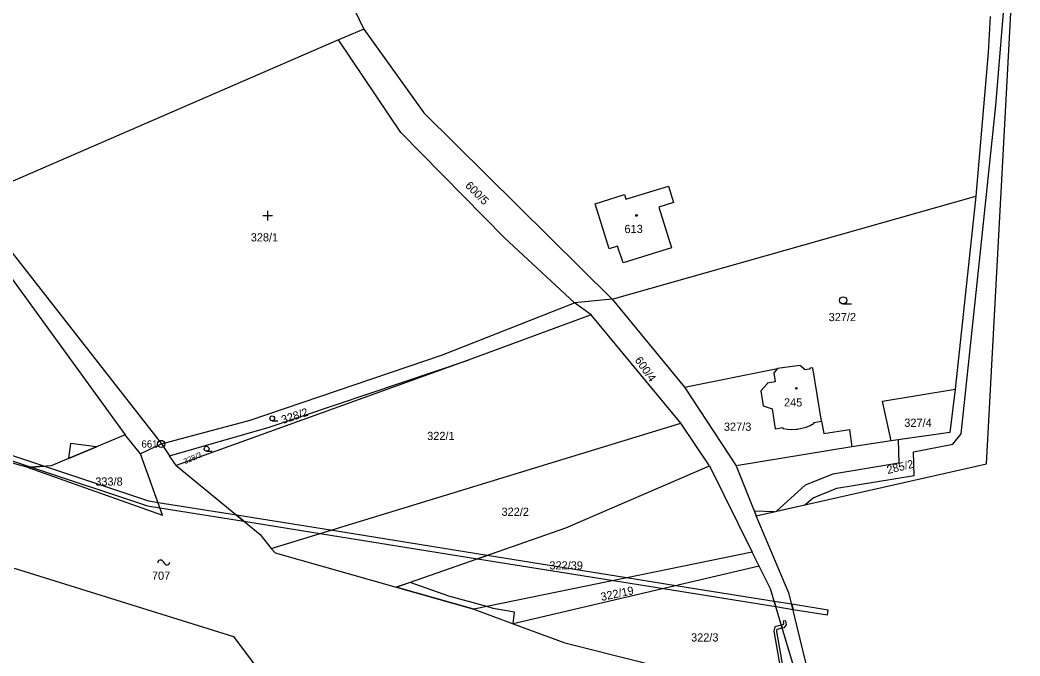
# Model space of a CAD drawing. Extents: x -758582 to -751794, y -998770 to -994350.
# Drawn here: x -755650.6 to -755442.9, y -994929.3 to -994797.3 of the extents above; entities that cross this region are included whole.
import ezdxf

# ---------------------------------------------------------------- set-up
doc = ezdxf.new("R2010")
doc.units = 0
for name, color, linetype in [('Hranice parcel', 7, 'Continuous'), ('Parcelní čísla', 7, 'Continuous'), ('Věcná břemena k části', 7, 'Continuous'), ('Značky bodu BP', 7, 'Continuous'), ('Značky budov', 7, 'Continuous'), ('Značky kultur', 7, 'Continuous')]:
    doc.layers.add(name, color=color, linetype=linetype)

msp = doc.modelspace()

# ---------------------------------------------------------------- linework, layer by layer
at = {"layer": 'Hranice parcel'}
for p, q in [((-755597.44, -994760.96), (-755579.23, -994799.16)), ((-755579.23, -994799.16), (-755584.49, -994801.38)), ((-755584.49, -994801.38), (-755668.84, -994837.94)), ((-755527.64, -994855.23), (-755452.09, -994833.86)), ((-755655, -994847.35), (-755628.81, -994883.42)), ((-755527.64, -994855.23), (-755535.43, -994856)), ((-755527.64, -994855.23), (-755512.59, -994873.5)), ((-755532, -994858.46), (-755535.43, -994856)), ((-755532, -994858.46), (-755557.54, -994867.87)), ((-755513.41, -994880.95), (-755532, -994858.46)), ((-755557.54, -994867.87), (-755618.19, -994889.78)), ((-755512.59, -994873.5), (-755493.29, -994869.6)), ((-755512.59, -994873.5), (-755501.9, -994889.85)), ((-755598.44, -994907), (-755513.41, -994880.95)), ((-755507.44, -994889.82), (-755513.41, -994880.95)), ((-755625.61, -994887.38), (-755628.81, -994883.42)), ((-755469.72, -994884.64), (-755477.86, -994885.9)), ((-755621.26, -994885.26), (-755625.61, -994887.38)), ((-755621.26, -994885.26), (-755619.56, -994887.75)), ((-755477.86, -994885.9), (-755501.9, -994889.85)), ((-755618.19, -994889.78), (-755619.56, -994887.75)), ((-755507.44, -994889.82), (-755498.54, -994907.73)), ((-755501.9, -994889.85), (-755497.73, -994900.22)), ((-755498.54, -994907.73), (-755556.36, -994919.62)), ((-755497.09, -994910.67), (-755498.54, -994907.73)), ((-755497.09, -994910.67), (-755548.22, -994922.64)), ((-755556.36, -994919.62), (-755572.47, -994915.06)), ((-755556.36, -994919.62), (-755548.22, -994922.64)), ((-755548.22, -994922.64), (-755537.46, -994926.62))]:
    msp.add_line(p, q, dxfattribs=at)
for points in [[(-755497.73, -994900.22), (-755449.93, -994889.41), (-755442.94, -994759.85), (-755443.29, -994710.07)], [(-755449.13, -994796.54), (-755449.57, -994803.98), (-755452.09, -994833.86)], [(-755579.23, -994799.16), (-755566.73, -994816.54), (-755527.64, -994855.23)], [(-755535.43, -994856), (-755550.01, -994842.48), (-755571.55, -994820.6), (-755584.49, -994801.38)], [(-755528.23, -994844.75), (-755531.16, -994835.4), (-755525.1, -994833.52), (-755524.79, -994834.45), (-755515.97, -994831.73), (-755514.91, -994835.17), (-755517.96, -994836.11), (-755515.35, -994844.54), (-755525.38, -994847.67), (-755526.5, -994844.21), (-755528.23, -994844.75)], [(-755452.09, -994833.86), (-755452.38, -994836.45), (-755456.39, -994873.91)], [(-755668.84, -994837.94), (-755652.27, -994845.64), (-755621.26, -994885.26)], [(-755621.26, -994885.26), (-755602.83, -994880.37), (-755562.88, -994866.78), (-755535.43, -994856)], [(-755619.56, -994887.75), (-755598.85, -994881.79), (-755557.54, -994867.87)], [(-755493.29, -994869.6), (-755494.08, -994870.55), (-755493.82, -994872.42), (-755495.48, -994872.67), (-755495.45, -994872.82), (-755496.74, -994874.24), (-755496.25, -994877.38), (-755494.42, -994877.99), (-755493.77, -994882.16), (-755492.19, -994881.9), (-755492.16, -994882.06)], [(-755484.17, -994880.57), (-755485.99, -994869.5), (-755486.59, -994869.59), (-755486.57, -994869.75), (-755487.67, -994869.91), (-755487.69, -994869.75), (-755488.66, -994869.03), (-755493.29, -994869.6)], [(-755469.72, -994884.64), (-755471.49, -994876.38), (-755456.39, -994873.91)], [(-755456.39, -994873.91), (-755457.54, -994882.95), (-755469.72, -994884.64)], [(-755485.71, -994880.99), (-755485.74, -994880.83), (-755484.17, -994880.57)], [(-755484.17, -994880.57), (-755483.65, -994883.14), (-755478.38, -994882.31), (-755477.86, -994885.9)], [(-755648.91, -994890.16), (-755671.27, -994884.03), (-755679.24, -994881.84)], [(-755492.16, -994882.06), (-755491.25, -994882.22), (-755490.33, -994882.28), (-755489.41, -994882.25), (-755489.16, -994882.22), (-755488.25, -994882.05), (-755487.37, -994881.79), (-755486.52, -994881.44), (-755485.71, -994880.99)], [(-755628.81, -994883.42), (-755634.73, -994885.89), (-755640.52, -994888.31), (-755644.14, -994889.82), (-755648.91, -994890.16)], [(-755648.91, -994890.16), (-755621.02, -994900.1), (-755625.61, -994887.38)], [(-755618.19, -994889.78), (-755600.78, -994904.11), (-755598.44, -994907)], [(-755572.47, -994915.06), (-755537.26, -994902.7), (-755507.44, -994889.82)], [(-755484.59, -995091.06), (-755481.76, -995067.91), (-755479.89, -995022.4), (-755481.7, -994974.93), (-755485.67, -994937.81), (-755490.86, -994916.4), (-755497.73, -994900.22)], [(-755598.44, -994907), (-755597.63, -994907.93), (-755572.47, -994915.06)], [(-755651.86, -994911.06), (-755606.26, -994925.26), (-755575.48, -994966.53)], [(-755487.67, -994947.24), (-755489.95, -994931.34), (-755494.79, -994915.36), (-755497.09, -994910.67)], [(-755537.46, -994926.62), (-755521.76, -994930.51), (-755509.39, -994934.22), (-755501.84, -994937.85), (-755492.96, -994942.78)]]:
    msp.add_lwpolyline(points, dxfattribs=at)
at = {"layer": 'Věcná břemena k části'}
msp.add_lwpolyline([(-755449.13, -994796.54), (-755449.57, -994803.98), (-755452.09, -994833.86), (-755452.38, -994836.45), (-755456.39, -994873.91), (-755457.54, -994882.95), (-755468.21, -994884.43), (-755468.07, -994889.3), (-755481.83, -994891.56), (-755487.53, -994893.87), (-755493.5, -994899.26), (-755487.63, -994897.94), (-755485.89, -994896.49), (-755481.01, -994894.5), (-755464.95, -994891.86), (-755465.09, -994886.91), (-755456.9, -994885.36), (-755455.16, -994883.2), (-755451.19, -994846.04), (-755447.96, -994814.99), (-755445.82, -994788.94)], dxfattribs=at)
for points in [[(-755718.38, -994865.76), (-755777.85, -994845.73), (-755781.86, -994845.43), (-755719.08, -994866.58), (-755719.98, -994875.02), (-755718.97, -994875.02), (-755718.11, -994866.9), (-755648.3, -994890.12), (-755645.69, -994889.93)], [(-755634.73, -994885.89), (-755640.13, -994885.23), (-755640.52, -994888.31)], [(-755645.69, -994889.93), (-755648.3, -994890.12), (-755624.12, -994898.16), (-755621.57, -994898.57), (-755604.12, -994901.36), (-755605.64, -994900.11), (-755621.96, -994897.49), (-755623.88, -994897.18)], [(-755494, -994899.38), (-755498.11, -994899.28), (-755497.73, -994900.22)], [(-755553.63, -994908.45), (-755586.14, -994903.23), (-755605.64, -994900.11), (-755604.12, -994901.36), (-755588.31, -994903.9), (-755555.61, -994909.14)], [(-755555.61, -994909.14), (-755527.39, -994913.66), (-755517, -994915.33), (-755493.67, -994919.07), (-755493.99, -994918.01), (-755514.43, -994914.73), (-755524.63, -994913.09), (-755553.63, -994908.45)], [(-755569.62, -994914.06), (-755572.47, -994915.06), (-755556.36, -994919.62), (-755548.22, -994922.64), (-755547.91, -994920.23), (-755552.33, -994919.44), (-755553.68, -994919.07), (-755561.55, -994916.91)], [(-755493.99, -994918.01), (-755493.67, -994919.07), (-755490.07, -994919.65), (-755490.33, -994918.59)], [(-755490.07, -994919.65), (-755482.93, -994920.79), (-755482.77, -994919.81), (-755490.33, -994918.59)], [(-755492.05, -994922.68), (-755492.2, -994922.86), (-755492.5, -994922.93), (-755492.32, -994923.5), (-755491.86, -994923.38), (-755491.41, -994922.86), (-755491.57, -994922.01), (-755492.16, -994922.12)], [(-755489.87, -994943.23), (-755491.19, -994937.16), (-755493.47, -994924.23), (-755493.35, -994923.77), (-755492.32, -994923.5), (-755492.5, -994922.93), (-755493.83, -994923.27), (-755494.09, -994924.19), (-755491.77, -994937.28), (-755490.45, -994943.35), (-755490.15, -994945.15), (-755489.45, -994945.74)]]:
    msp.add_lwpolyline(points, close=True, dxfattribs=at)
at = {"layer": 'Značky bodu BP'}
for radius in [0.75, 0.03]:
    msp.add_circle((-755621.3, -994885.3), radius, dxfattribs=at)
at = {"layer": 'Značky budov'}
msp.add_line((-755620.93, -994909.71), (-755620.63, -994910.11), dxfattribs=at)
for centre in [(-755522.58, -994837.85), (-755489.4, -994873.74)]:
    msp.add_circle(centre, 0.175, dxfattribs=at)
for centre, start, end in [((-755621.44, -994910), 29.2914, 181.2189), ((-755620.12, -994909.82), 209.2914, 1.2189)]:
    msp.add_arc(centre, 0.588, start, end, dxfattribs=at)
at = {"layer": 'Značky kultur'}
for p, q in [((-755599.16, -994838.89), (-755599.16, -994836.89)), ((-755598.16, -994837.89), (-755600.16, -994837.89)), ((-755479.66, -994856.23), (-755477.91, -994856.23)), ((-755598.23, -994880.47), (-755597.06, -994880.47)), ((-755611.86, -994886.79), (-755610.69, -994886.79))]:
    msp.add_line(p, q, dxfattribs=at)
for centre, radius in [((-755479.66, -994855.48), 0.75), ((-755598.24, -994879.97), 0.502), ((-755611.87, -994886.29), 0.502)]:
    msp.add_circle(centre, radius, dxfattribs=at)

# ---------------------------------------------------------------- texts
at = {"layer": 'Parcelní čísla'}
for s, height, rotation, p in [('600/5', 1.7, 315, (-755558.29, -994831.79)), ('600/4', 1.7, 305, (-755523.04, -994867.9)), ('328/2', 1.7, 18, (-755596.03, -994881.14)), ('328/3', 1.14, 23, (-755616.39, -994889.5)), ('285/2', 1.7, 14, (-755470.4, -994891.56)), ('322/19', 1.7, 12, (-755529.84, -994917.91))]:
    msp.add_text(s, height=height, rotation=rotation, dxfattribs=at).set_placement(p)
for s, p in [('613', (-755525.08, -994841.5)), ('328/1', (-755602.7, -994843.24)), ('327/2', (-755482.68, -994859.79)), ('245', (-755491.95, -994877.51)), ('327/4', (-755466.97, -994881.75)), ('322/1', (-755566.06, -994884.48)), ('327/3', (-755504.43, -994882.56)), ('333/8', (-755634.99, -994893.95)), ('322/2', (-755550.62, -994900.23)), ('322/39', (-755540.68, -994911.36)), ('707', (-755623.22, -994913.5)), ('322/3', (-755511.25, -994926.32))]:
    msp.add_text(s, height=1.7, dxfattribs=at).set_placement(p)
at = {"layer": 'Značky bodu BP'}
msp.add_text('661', height=1.5, dxfattribs=at).set_placement((-755625.4, -994886.05))

doc.saveas('drawing.dxf')
